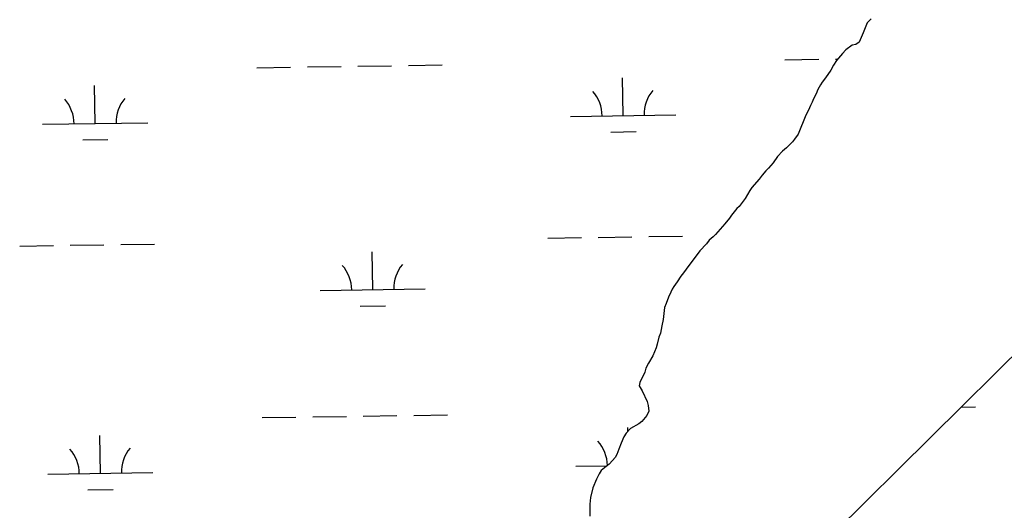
# Model space of a CAD drawing. Extents: x 3807117 to 3845308, y 337856 to 363736.
# Drawn here: x 3841762 to 3842698, y 356093 to 356559 of the extents above; entities that cross this region are included whole.
import ezdxf

# ---------------------------------------------------------------- set-up
doc = ezdxf.new("R2010")
doc.units = 0
doc.layers.add('V-TOPO-SHOR', color=7, linetype='Continuous')
doc.layers.add('V-WETL-SWMP', color=7, linetype='Continuous')

msp = doc.modelspace()

# ---------------------------------------------------------------- linework, layer by layer
at = {"layer": 'V-TOPO-SHOR'}
msp.add_line((3842416.61, 355953.64), (3842997.58, 356528.15), dxfattribs=at)
for points in [[(3842571.13, 356560.12), (3842567.23, 356556.09), (3842564.56, 356549.7), (3842563.42, 356546.51), (3842559.6, 356537.72), (3842556.47, 356535.69), (3842552.91, 356534.84), (3842547.04, 356530.38), (3842543.92, 356527.16), (3842538.09, 356520.32), (3842535.38, 356515.91), (3842532.69, 356511.11), (3842527.65, 356503.89), (3842524.55, 356499.88), (3842523.01, 356497.08), (3842520.31, 356492.67), (3842518.79, 356488.68), (3842516.09, 356483.88), (3842514.95, 356480.69), (3842513.42, 356477.49), (3842511.51, 356473.1), (3842508.81, 356468.3), (3842501.58, 356450.34), (3842498.09, 356445.52), (3842496.15, 356443.11), (3842490.69, 356437.47), (3842486.78, 356434.23), (3842482.11, 356429), (3842477.85, 356422.99), (3842473.57, 356418.16), (3842470.84, 356415.34), (3842467.34, 356411.32), (3842464.62, 356407.7), (3842457.62, 356399.66), (3842455.68, 356396.85), (3842453.37, 356392.85), (3842451.45, 356389.25), (3842445.62, 356381.62), (3842443.28, 356379.6), (3842438.23, 356373.17), (3842436.3, 356370.36), (3842432.02, 356365.14), (3842423.07, 356355.08), (3842420.73, 356352.66), (3842417.21, 356349.43), (3842414.49, 356346.22), (3842408.26, 356339.37), (3842395.07, 356322.11), (3842392.75, 356318.5), (3842390.03, 356315.28), (3842386.55, 356310.07), (3842383.45, 356305.66), (3842381.91, 356302.86), (3842380.76, 356300.07), (3842378.46, 356295.27), (3842376.19, 356289.29), (3842374.66, 356285.69), (3842373.26, 356274.17), (3842372.17, 356268.21), (3842370.71, 356261.05), (3842369.18, 356257.45), (3842367.7, 356250.69), (3842366.57, 356247.1), (3842363.53, 356239.52), (3842359.28, 356232.71), (3842356.98, 356227.91), (3842355.86, 356223.93), (3842351.26, 356214.34), (3842350.52, 356211.16), (3842353.37, 356206.45), (3842358.3, 356196.22), (3842359.15, 356192.27), (3842359.64, 356187.12), (3842357.73, 356182.73), (3842353.06, 356177.1), (3842350.32, 356175.07), (3842342.46, 356170.58), (3842338.18, 356166.15), (3842335.86, 356162.54), (3842333.58, 356156.56), (3842331.29, 356150.97), (3842329.4, 356145.79), (3842327.86, 356142.99), (3842325.13, 356140.17), (3842322.02, 356136.55), (3842319.27, 356134.52), (3842314.58, 356130.48), (3842312.65, 356127.27), (3842309.96, 356122.47), (3842306.53, 356114.09), (3842304.3, 356104.93), (3842303.61, 356098.58)], [(3842303.61, 356098.58), (3842303.8, 356087.09)]]:
    msp.add_lwpolyline(points, dxfattribs=at)
at = {"layer": 'V-WETL-SWMP'}
for p, q in [((3842416.61, 355953.64), (3842997.58, 356528.15)), ((3842489.15, 356521.03), (3842521.15, 356521.51)), ((3842537.14, 356521.75), (3842539.33, 356521.78)), ((3841987.3, 356513.51), (3842019.3, 356513.99)), ((3842035.29, 356514.23), (3842067.29, 356514.71)), ((3842083.29, 356514.95), (3842115.28, 356515.43)), ((3842131.28, 356515.67), (3842163.28, 356516.15)), ((3842335.34, 356467.98), (3842334.8, 356503.97)), ((3841833.48, 356460.46), (3841832.94, 356496.45)), ((3841783.49, 356459.71), (3841883.48, 356461.21)), ((3842285.34, 356467.23), (3842385.33, 356468.73)), ((3842323.57, 356452.37), (3842347.57, 356452.73)), ((3841821.72, 356444.85), (3841845.71, 356445.21)), ((3842263.67, 356351.46), (3842295.66, 356351.94)), ((3842311.66, 356352.18), (3842343.66, 356352.66)), ((3842359.65, 356352.9), (3842391.65, 356353.38)), ((3841761.81, 356343.94), (3841793.81, 356344.42)), ((3841809.81, 356344.66), (3841841.8, 356345.14)), ((3841857.8, 356345.38), (3841889.8, 356345.86)), ((3842097.32, 356302.53), (3842096.78, 356338.53)), ((3842047.32, 356301.78), (3842147.31, 356303.28)), ((3842085.55, 356286.92), (3842109.55, 356287.28)), ((3842656.46, 356190.82), (3842670.11, 356191.03)), ((3841992.28, 356180.87), (3842024.28, 356181.35)), ((3842040.28, 356181.59), (3842072.27, 356182.07)), ((3842088.27, 356182.31), (3842120.27, 356182.79)), ((3842136.27, 356183.03), (3842168.26, 356183.51)), ((3842339.83, 356167.86), (3842339.78, 356171.34)), ((3841838.47, 356127.82), (3841837.93, 356163.82)), ((3842290.33, 356134.59), (3842319.97, 356135.03)), ((3841788.47, 356127.07), (3841888.46, 356128.57)), ((3841826.7, 356112.21), (3841850.7, 356112.57))]:
    msp.add_line(p, q, dxfattribs=at)
for points in [[(3842571.13, 356560.12), (3842567.23, 356556.09), (3842564.56, 356549.7), (3842563.42, 356546.51), (3842559.6, 356537.72), (3842556.47, 356535.69), (3842552.91, 356534.84), (3842547.04, 356530.38), (3842543.92, 356527.16), (3842538.09, 356520.32), (3842535.38, 356515.91), (3842532.69, 356511.11), (3842527.65, 356503.89), (3842524.55, 356499.88), (3842523.01, 356497.08), (3842520.31, 356492.67), (3842518.79, 356488.68), (3842516.09, 356483.88), (3842514.95, 356480.69), (3842513.42, 356477.49), (3842511.51, 356473.1), (3842508.81, 356468.3), (3842501.58, 356450.34), (3842498.09, 356445.52), (3842496.15, 356443.11), (3842490.69, 356437.47), (3842486.78, 356434.23), (3842482.11, 356429), (3842477.85, 356422.99), (3842473.57, 356418.16), (3842470.84, 356415.34), (3842467.34, 356411.32), (3842464.62, 356407.7), (3842457.62, 356399.66), (3842455.68, 356396.85), (3842453.37, 356392.85), (3842451.45, 356389.25), (3842445.62, 356381.62), (3842443.28, 356379.6), (3842438.23, 356373.17), (3842436.3, 356370.36), (3842432.02, 356365.14), (3842423.07, 356355.08), (3842420.73, 356352.66), (3842417.21, 356349.43), (3842414.49, 356346.22), (3842408.26, 356339.37), (3842395.07, 356322.11), (3842392.75, 356318.5), (3842390.03, 356315.28), (3842386.55, 356310.07), (3842383.45, 356305.66), (3842381.91, 356302.86), (3842380.76, 356300.07), (3842378.46, 356295.27), (3842376.19, 356289.29), (3842374.66, 356285.69), (3842373.26, 356274.17), (3842372.17, 356268.21), (3842370.71, 356261.05), (3842369.18, 356257.45), (3842367.7, 356250.69), (3842366.57, 356247.1), (3842363.53, 356239.52), (3842359.28, 356232.71), (3842356.98, 356227.91), (3842355.86, 356223.93), (3842351.26, 356214.34), (3842350.52, 356211.16), (3842353.37, 356206.45), (3842358.3, 356196.22), (3842359.15, 356192.27), (3842359.64, 356187.12), (3842357.73, 356182.73), (3842353.06, 356177.1), (3842350.32, 356175.07), (3842342.46, 356170.58), (3842338.18, 356166.15), (3842335.86, 356162.54), (3842333.58, 356156.56), (3842331.29, 356150.97), (3842329.4, 356145.79), (3842327.86, 356142.99), (3842325.13, 356140.17), (3842322.02, 356136.55), (3842319.27, 356134.52), (3842314.58, 356130.48), (3842312.65, 356127.27), (3842309.96, 356122.47), (3842306.53, 356114.09), (3842304.3, 356104.93), (3842303.61, 356098.58)], [(3842303.61, 356098.58), (3842303.8, 356087.09)]]:
    msp.add_lwpolyline(points, dxfattribs=at)
for centre, start, end in [((3842280.09, 356467.62), 0.08653, 41.63019), ((3842390.57, 356469.28), 140.08653, 181.63019), ((3841778.24, 356460.11), 0.08653, 41.63019), ((3841888.71, 356461.76), 140.08653, 181.63019), ((3842042.07, 356302.18), 0.08653, 41.63019), ((3842152.55, 356303.83), 140.08653, 181.63019), ((3842285.08, 356134.99), 0.49821, 41.63019), ((3841783.22, 356127.47), 0.08653, 41.63019), ((3841893.7, 356129.12), 140.08653, 181.63019)]:
    msp.add_arc(centre, 35.25, start, end, dxfattribs=at)

doc.saveas('drawing.dxf')
